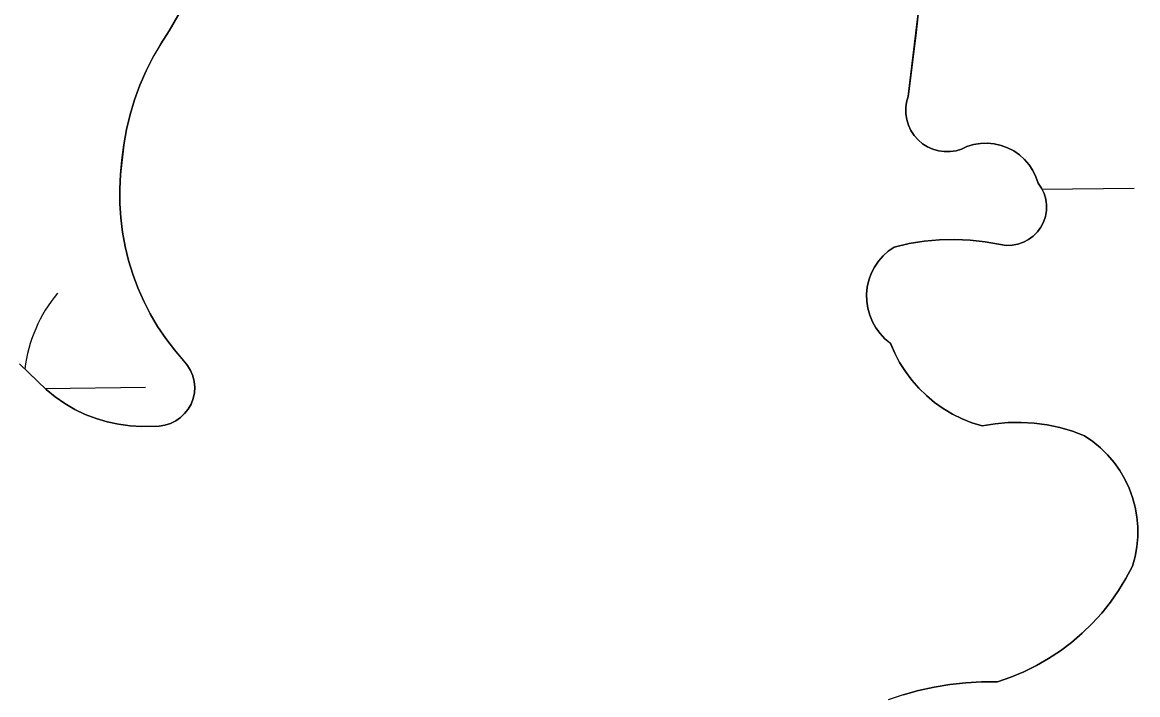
# Model space of a CAD drawing. Extents: x 3684037 to 3722149, y 433263 to 459021.
# Drawn here: x 3713781.6 to 3714057.4, y 456812.1 to 456978.4 of the extents above; entities that cross this region are included whole.
import ezdxf

# ---------------------------------------------------------------- set-up
doc = ezdxf.new("R2010")
doc.units = 0
doc.layers.add('V-TOPO-SHOR', color=7, linetype='Continuous')
doc.layers.add('V-WETL-SWMP', color=7, linetype='Continuous')

msp = doc.modelspace()

# ---------------------------------------------------------------- linework, layer by layer
at = {"layer": 'V-TOPO-SHOR'}
for points in [[(3713817.92, 456976.3), (3713821.24, 456982.22)], [(3714003.16, 456980.57), (3714002.55, 456975.16), (3714000.67, 456960.09)], [(3713780.92, 456893.98), (3713785.4, 456889.6), (3713787.47, 456887.6), (3713789.7, 456885.78), (3713792.06, 456884.14), (3713794.54, 456882.69), (3713797.14, 456881.44), (3713799.82, 456880.41), (3713802.58, 456879.59), (3713805.39, 456878.99), (3713808.25, 456878.62), (3713811.12, 456878.47), (3713814, 456878.56), (3713815.43, 456878.56), (3713816.85, 456878.78), (3713818.22, 456879.21), (3713819.51, 456879.83), (3713820.69, 456880.65), (3713821.73, 456881.63), (3713822.62, 456882.77), (3713823.32, 456884.01), (3713823.83, 456885.36), (3713824.13, 456886.76), (3713824.21, 456888.19), (3713824.08, 456889.62), (3713823.73, 456891.01), (3713823.19, 456892.34), (3713822.44, 456893.57), (3713821.52, 456894.67), (3713819.2, 456897.39), (3713817.04, 456900.24), (3713815.05, 456903.22), (3713813.24, 456906.3), (3713811.61, 456909.49), (3713810.17, 456912.76), (3713808.92, 456916.11), (3713807.87, 456919.54), (3713807.02, 456923.01), (3713806.37, 456926.53), (3713805.92, 456930.08), (3713805.69, 456933.65), (3713805.66, 456937.23), (3713805.84, 456940.8), (3713806.23, 456944.36), (3713806.68, 456948.15), (3713807.36, 456951.91), (3713808.25, 456955.63), (3713809.35, 456959.29), (3713810.67, 456962.88), (3713812.19, 456966.39), (3713813.91, 456969.8), (3713815.82, 456973.11), (3713817.92, 456976.3)], [(3714000.67, 456960.09), (3714000.27, 456958.69), (3714000.08, 456957.25), (3714000.09, 456955.8), (3714000.31, 456954.36), (3714000.73, 456952.97), (3714001.34, 456951.66), (3714002.14, 456950.44), (3714003.1, 456949.35), (3714004.2, 456948.41), (3714005.43, 456947.63), (3714006.75, 456947.04), (3714008.15, 456946.64), (3714009.59, 456946.44), (3714011.04, 456946.45), (3714012.48, 456946.66), (3714013.87, 456947.08), (3714015.19, 456947.69), (3714016.83, 456948.19), (3714018.52, 456948.47), (3714020.23, 456948.53), (3714021.94, 456948.37), (3714023.61, 456948), (3714025.23, 456947.42), (3714026.75, 456946.63), (3714028.16, 456945.66), (3714029.44, 456944.51), (3714030.56, 456943.21), (3714031.5, 456941.78), (3714032.25, 456940.24), (3714032.8, 456938.62), (3714033.62, 456937.42), (3714034.24, 456936.11), (3714034.66, 456934.72), (3714034.86, 456933.29), (3714034.84, 456931.84), (3714034.59, 456930.4), (3714034.13, 456929.03), (3714033.47, 456927.74), (3714032.62, 456926.57), (3714031.59, 456925.54), (3714030.43, 456924.68), (3714029.14, 456924.01), (3714027.76, 456923.54), (3714026.34, 456923.29), (3714024.89, 456923.26), (3714023.45, 456923.45), (3714019.72, 456924.13), (3714015.95, 456924.55), (3714012.17, 456924.72), (3714008.38, 456924.64), (3714004.6, 456924.29), (3714000.86, 456923.7), (3713997.16, 456922.85), (3713995.73, 456921.84), (3713994.43, 456920.66), (3713993.28, 456919.32), (3713992.31, 456917.86), (3713991.52, 456916.29), (3713990.93, 456914.64), (3713990.54, 456912.93), (3713990.37, 456911.18), (3713990.41, 456909.42), (3713990.67, 456907.68), (3713991.13, 456905.99), (3713991.8, 456904.36), (3713992.66, 456902.83), (3713993.7, 456901.42), (3713994.91, 456900.14), (3713996.27, 456899.03), (3713997.31, 456896.6), (3713998.54, 456894.27), (3713999.95, 456892.04), (3714001.53, 456889.92), (3714003.27, 456887.94), (3714005.16, 456886.1), (3714007.19, 456884.41), (3714009.34, 456882.88), (3714011.6, 456881.53), (3714013.97, 456880.36), (3714016.42, 456879.37), (3714018.94, 456878.58), (3714022.12, 456879.11), (3714025.34, 456879.4), (3714028.57, 456879.45), (3714031.79, 456879.26), (3714034.99, 456878.83), (3714038.15, 456878.17), (3714041.25, 456877.27), (3714044.27, 456876.14), (3714046.3, 456874.74), (3714048.2, 456873.18), (3714049.96, 456871.45), (3714051.55, 456869.57)], [(3714051.55, 456869.57), (3714052.98, 456867.56), (3714054.22, 456865.43), (3714055.27, 456863.2), (3714056.12, 456860.89), (3714056.76, 456858.51), (3714057.19, 456856.08), (3714057.41, 456853.63), (3714057.41, 456851.17), (3714057.19, 456848.71), (3714056.75, 456846.29), (3714056.11, 456843.91), (3714054.48, 456840.84), (3714052.68, 456837.87), (3714050.68, 456835.02), (3714048.51, 456832.3), (3714046.18, 456829.73), (3714043.69, 456827.3), (3714041.05, 456825.04), (3714038.28, 456822.95), (3714035.38, 456821.03), (3714032.37, 456819.3), (3714029.25, 456817.76), (3714026.04, 456816.42), (3714022.76, 456815.28), (3714018.82, 456815.28), (3714014.88, 456815.06), (3714010.96, 456814.64), (3714007.07, 456814), (3714003.22, 456813.15), (3713999.43, 456812.1), (3713995.69, 456810.85)]]:
    msp.add_lwpolyline(points, dxfattribs=at)
at = {"layer": 'V-WETL-SWMP'}
for p, q in [((3713821.24, 456982.22), (3713817.92, 456976.3)), ((3714000.67, 456960.09), (3714003.16, 456980.57)), ((3713817.92, 456976.3), (3713815.82, 456973.11)), ((3713815.82, 456973.11), (3713813.9, 456969.8)), ((3713813.9, 456969.8), (3713812.18, 456966.39)), ((3713812.18, 456966.39), (3713810.66, 456962.88)), ((3713810.66, 456962.88), (3713809.35, 456959.29)), ((3714000.27, 456958.69), (3714000.67, 456960.09)), ((3713809.35, 456959.29), (3713808.25, 456955.63)), ((3714000.07, 456957.25), (3714000.27, 456958.69)), ((3714000.09, 456955.8), (3714000.07, 456957.25)), ((3713808.25, 456955.63), (3713807.36, 456951.91)), ((3714000.31, 456954.36), (3714000.09, 456955.8)), ((3714000.73, 456952.97), (3714000.31, 456954.36)), ((3713807.36, 456951.91), (3713806.68, 456948.15)), ((3714001.34, 456951.66), (3714000.73, 456952.97)), ((3714002.13, 456950.44), (3714001.34, 456951.66)), ((3714003.09, 456949.35), (3714002.13, 456950.44)), ((3714004.2, 456948.41), (3714003.09, 456949.35)), ((3714005.43, 456947.63), (3714004.2, 456948.41)), ((3714018.52, 456948.47), (3714016.83, 456948.19)), ((3714020.23, 456948.53), (3714018.52, 456948.47)), ((3714021.94, 456948.37), (3714020.23, 456948.53)), ((3714023.61, 456948), (3714021.94, 456948.37)), ((3713806.68, 456948.15), (3713805.84, 456940.8)), ((3714006.75, 456947.04), (3714005.43, 456947.63)), ((3714008.15, 456946.64), (3714006.75, 456947.04)), ((3714009.59, 456946.44), (3714008.15, 456946.64)), ((3714011.04, 456946.45), (3714009.59, 456946.44)), ((3714012.48, 456946.66), (3714011.04, 456946.45)), ((3714013.87, 456947.08), (3714012.48, 456946.66)), ((3714015.18, 456947.69), (3714013.87, 456947.08)), ((3714016.83, 456948.19), (3714015.18, 456947.69)), ((3714025.22, 456947.42), (3714023.61, 456948)), ((3714026.75, 456946.63), (3714025.22, 456947.42)), ((3714028.16, 456945.66), (3714026.75, 456946.63)), ((3714029.43, 456944.51), (3714028.16, 456945.66)), ((3714030.55, 456943.21), (3714029.43, 456944.51)), ((3714031.5, 456941.78), (3714030.55, 456943.21)), ((3713805.84, 456940.8), (3713805.66, 456937.23)), ((3714032.25, 456940.24), (3714031.5, 456941.78)), ((3714032.8, 456938.62), (3714032.25, 456940.24)), ((3714033.62, 456937.42), (3714032.8, 456938.62)), ((3714034.24, 456936.11), (3714033.62, 456937.42)), ((3714033.73, 456937.17), (3714056.53, 456937.44)), ((3713805.66, 456937.23), (3713805.69, 456933.65)), ((3714034.66, 456934.72), (3714034.24, 456936.11)), ((3714034.86, 456933.28), (3714034.66, 456934.72)), ((3713805.69, 456933.65), (3713805.92, 456930.08)), ((3714034.59, 456930.4), (3714034.84, 456931.83)), ((3714034.84, 456931.83), (3714034.86, 456933.28)), ((3713805.92, 456930.08), (3713806.37, 456926.53)), ((3714034.13, 456929.03), (3714034.59, 456930.4)), ((3713806.37, 456926.53), (3713807.01, 456923.01)), ((3714031.59, 456925.54), (3714032.61, 456926.57)), ((3714032.61, 456926.57), (3714033.47, 456927.74)), ((3714033.47, 456927.74), (3714034.13, 456929.03)), ((3713997.16, 456922.85), (3714000.86, 456923.7)), ((3714000.86, 456923.7), (3714004.6, 456924.29)), ((3714004.6, 456924.29), (3714008.38, 456924.64)), ((3714008.38, 456924.64), (3714012.17, 456924.72)), ((3714012.17, 456924.72), (3714015.95, 456924.55)), ((3714015.95, 456924.55), (3714019.72, 456924.13)), ((3714019.72, 456924.13), (3714024.89, 456923.26)), ((3714026.34, 456923.29), (3714027.76, 456923.54)), ((3714027.76, 456923.54), (3714029.14, 456924.01)), ((3714029.14, 456924.01), (3714030.42, 456924.68)), ((3714030.42, 456924.68), (3714031.59, 456925.54)), ((3713807.01, 456923.01), (3713807.87, 456919.53)), ((3713994.43, 456920.65), (3713995.73, 456921.84)), ((3713995.73, 456921.84), (3713997.16, 456922.85)), ((3714024.89, 456923.26), (3714026.34, 456923.29)), ((3713807.87, 456919.53), (3713808.92, 456916.11)), ((3713992.31, 456917.86), (3713993.28, 456919.32)), ((3713993.28, 456919.32), (3713994.43, 456920.65)), ((3713808.92, 456916.11), (3713810.17, 456912.76)), ((3713990.93, 456914.64), (3713991.52, 456916.29)), ((3713991.52, 456916.29), (3713992.31, 456917.86)), ((3713810.17, 456912.76), (3713811.61, 456909.49)), ((3713990.37, 456911.18), (3713990.54, 456912.92)), ((3713990.54, 456912.92), (3713990.93, 456914.64)), ((3713990.41, 456909.42), (3713990.37, 456911.18)), ((3713811.61, 456909.49), (3713813.24, 456906.3)), ((3713990.66, 456907.68), (3713990.41, 456909.42)), ((3713991.13, 456905.99), (3713990.66, 456907.68)), ((3713813.24, 456906.3), (3713815.05, 456903.22)), ((3713991.8, 456904.36), (3713991.13, 456905.99)), ((3713992.66, 456902.83), (3713991.8, 456904.36)), ((3713815.05, 456903.22), (3713817.04, 456900.24)), ((3713993.7, 456901.42), (3713992.66, 456902.83)), ((3713817.04, 456900.24), (3713819.2, 456897.39)), ((3713994.91, 456900.14), (3713993.7, 456901.42)), ((3713996.26, 456899.02), (3713994.91, 456900.14)), ((3713997.31, 456896.6), (3713996.26, 456899.02)), ((3713819.2, 456897.39), (3713822.44, 456893.57)), ((3713998.54, 456894.27), (3713997.31, 456896.6)), ((3713787.47, 456887.6), (3713780.92, 456893.98)), ((3713822.44, 456893.57), (3713823.19, 456892.34)), ((3713999.95, 456892.04), (3713998.54, 456894.27)), ((3713823.19, 456892.34), (3713823.74, 456891.01)), ((3713823.74, 456891.01), (3713824.08, 456889.62)), ((3714001.53, 456889.92), (3713999.95, 456892.04)), ((3713787.2, 456887.87), (3713812.02, 456888.16)), ((3713824.08, 456889.62), (3713824.21, 456888.19)), ((3713824.21, 456888.19), (3713824.13, 456886.76)), ((3714003.27, 456887.94), (3714001.53, 456889.92)), ((3714005.16, 456886.09), (3714003.27, 456887.94)), ((3713789.7, 456885.78), (3713787.47, 456887.6)), ((3713792.06, 456884.14), (3713789.7, 456885.78)), ((3713823.83, 456885.36), (3713823.32, 456884.01)), ((3713824.13, 456886.76), (3713823.83, 456885.36)), ((3714007.19, 456884.41), (3714005.16, 456886.09)), ((3713794.54, 456882.69), (3713792.06, 456884.14)), ((3713797.14, 456881.44), (3713794.54, 456882.69)), ((3713822.61, 456882.76), (3713821.73, 456881.63)), ((3713823.32, 456884.01), (3713822.61, 456882.76)), ((3714009.34, 456882.88), (3714007.19, 456884.41)), ((3714011.6, 456881.53), (3714009.34, 456882.88)), ((3713799.82, 456880.41), (3713797.14, 456881.44)), ((3713802.58, 456879.59), (3713799.82, 456880.41)), ((3713805.39, 456878.99), (3713802.58, 456879.59)), ((3713819.51, 456879.83), (3713818.22, 456879.21)), ((3713820.69, 456880.65), (3713819.51, 456879.83)), ((3713821.73, 456881.63), (3713820.69, 456880.65)), ((3714013.97, 456880.36), (3714011.6, 456881.53)), ((3714016.42, 456879.37), (3714013.97, 456880.36)), ((3714025.34, 456879.4), (3714022.12, 456879.11)), ((3714028.56, 456879.45), (3714025.34, 456879.4)), ((3714031.79, 456879.26), (3714028.56, 456879.45)), ((3713808.25, 456878.62), (3713805.39, 456878.99)), ((3713811.12, 456878.47), (3713808.25, 456878.62)), ((3713815.43, 456878.56), (3713811.12, 456878.47)), ((3713816.85, 456878.78), (3713815.43, 456878.56)), ((3713818.22, 456879.21), (3713816.85, 456878.78)), ((3714018.94, 456878.58), (3714016.42, 456879.37)), ((3714022.12, 456879.11), (3714018.94, 456878.58)), ((3714034.99, 456878.83), (3714031.79, 456879.26)), ((3714038.15, 456878.16), (3714034.99, 456878.83)), ((3714041.25, 456877.26), (3714038.15, 456878.16)), ((3714044.27, 456876.14), (3714041.25, 456877.26)), ((3714046.3, 456874.74), (3714044.27, 456876.14)), ((3714048.2, 456873.18), (3714046.3, 456874.74)), ((3714049.96, 456871.45), (3714048.2, 456873.18)), ((3714051.55, 456869.57), (3714049.96, 456871.45)), ((3714052.98, 456867.56), (3714051.55, 456869.57)), ((3714054.22, 456865.43), (3714052.98, 456867.56)), ((3714055.27, 456863.2), (3714054.22, 456865.43)), ((3714056.12, 456860.89), (3714055.27, 456863.2)), ((3714056.76, 456858.51), (3714056.12, 456860.89)), ((3714057.19, 456856.08), (3714056.76, 456858.51)), ((3714057.41, 456853.63), (3714057.19, 456856.08)), ((3714057.4, 456851.17), (3714057.41, 456853.63)), ((3714057.19, 456848.71), (3714057.4, 456851.17)), ((3714056.75, 456846.29), (3714057.19, 456848.71)), ((3714054.48, 456840.83), (3714056.11, 456843.91)), ((3714056.11, 456843.91), (3714056.75, 456846.29)), ((3714052.67, 456837.87), (3714054.48, 456840.83)), ((3714050.68, 456835.02), (3714052.67, 456837.87)), ((3714048.51, 456832.3), (3714050.68, 456835.02)), ((3714046.18, 456829.73), (3714048.51, 456832.3)), ((3714041.05, 456825.04), (3714043.69, 456827.3)), ((3714043.69, 456827.3), (3714046.18, 456829.73)), ((3714038.28, 456822.95), (3714041.05, 456825.04)), ((3714035.38, 456821.03), (3714038.28, 456822.95)), ((3714029.25, 456817.76), (3714032.37, 456819.3)), ((3714032.37, 456819.3), (3714035.38, 456821.03)), ((3714022.76, 456815.28), (3714026.04, 456816.42)), ((3714026.04, 456816.42), (3714029.25, 456817.76)), ((3714003.22, 456813.15), (3714007.07, 456814)), ((3714007.07, 456814), (3714010.96, 456814.64)), ((3714010.96, 456814.64), (3714014.88, 456815.06)), ((3714014.88, 456815.06), (3714018.82, 456815.28)), ((3714018.82, 456815.28), (3714022.76, 456815.28)), ((3713999.42, 456812.1), (3714003.22, 456813.15))]:
    msp.add_line(p, q, dxfattribs=at)
msp.add_arc((3713817.26, 456888.69), 35.25, 139.8949, 173.4828, dxfattribs=at)

doc.saveas('drawing.dxf')
